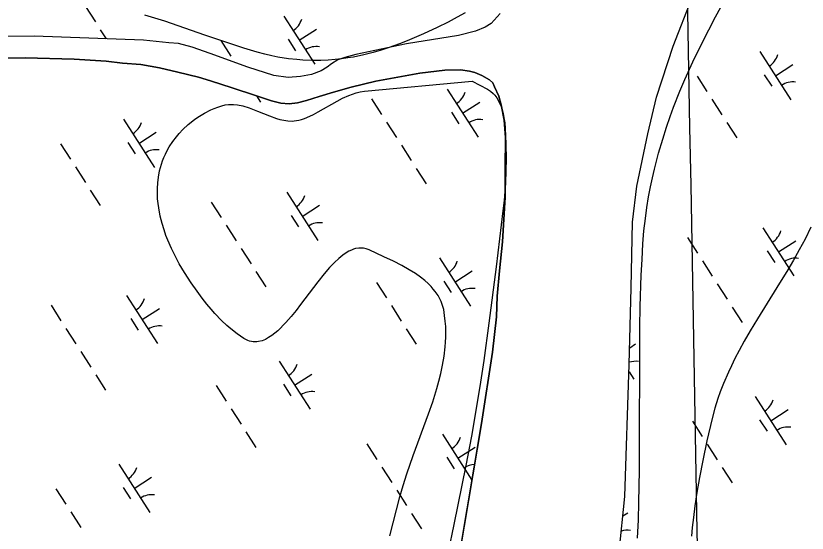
# Model space of a CAD drawing. Extents: x 3937982 to 3958556, y 219448 to 241894.
# Drawn here: x 3945496 to 3946187, y 229609 to 230060 of the extents above; entities that cross this region are included whole.
import ezdxf

# ---------------------------------------------------------------- set-up
doc = ezdxf.new("R2010")
doc.units = 0
for name, color, linetype in [('V-GRID-MAJR', 7, 'Continuous'), ('V-SITE-VEGE', 7, 'Continuous'), ('V-TOPO-SHOR', 7, 'Continuous'), ('V-WETL-SWMP', 7, 'Continuous')]:
    doc.layers.add(name, color=color, linetype=linetype)

msp = doc.modelspace()

# ---------------------------------------------------------------- linework, layer by layer
at = {"layer": 'V-GRID-MAJR'}
msp.add_spline([(3946136.867, 227095.12), (3946078.329, 230314.506), (3945968.142, 236374.431), (3945930.73, 238431.955)], degree=3, dxfattribs=at)
at = {"layer": 'V-SITE-VEGE'}
for p, q in [((3946107.084, 230059.105), (3946118.609, 230080.287)), ((3946101.065, 230047.636), (3946107.084, 230059.105)), ((3946094.747, 230035.26), (3946101.065, 230047.636)), ((3946087.299, 230019.939), (3946094.747, 230035.26)), ((3946080.313, 230004.473), (3946087.299, 230019.939)), ((3945800.814, 229994.081), (3945894.695, 230003.066)), ((3945894.695, 230003.066), (3945908.107, 229995.875)), ((3946075.926, 229994.079), (3946080.313, 230004.473)), ((3945787.109, 229990.554), (3945790.132, 229991.687)), ((3945790.132, 229991.687), (3945793.405, 229992.699)), ((3945793.405, 229992.699), (3945796.954, 229993.526)), ((3945796.954, 229993.526), (3945800.814, 229994.081)), ((3945908.107, 229995.875), (3945910.691, 229994.214)), ((3945910.691, 229994.214), (3945912.987, 229992.193)), ((3945912.987, 229992.193), (3945914.366, 229990.665)), ((3946070.438, 229980.124), (3946075.926, 229994.079)), ((3945760.204, 229976.054), (3945776.738, 229985.539)), ((3945776.738, 229985.539), (3945781.534, 229988.048)), ((3945781.534, 229988.048), (3945787.109, 229990.554)), ((3945914.366, 229990.665), (3945916.024, 229988.431)), ((3945916.024, 229988.431), (3945917.929, 229985.154)), ((3945917.929, 229985.154), (3945918.871, 229983.153)), ((3945661.128, 229975.067), (3945666.562, 229977.789)), ((3945666.562, 229977.789), (3945669.539, 229979.077)), ((3945669.539, 229979.077), (3945672.771, 229980.32)), ((3945672.771, 229980.32), (3945676.277, 229981.502)), ((3945676.277, 229981.502), (3945679.114, 229982.215)), ((3945679.114, 229982.215), (3945681.967, 229982.608)), ((3945681.967, 229982.608), (3945683.878, 229982.708)), ((3945683.878, 229982.708), (3945686.431, 229982.653)), ((3945686.431, 229982.653), (3945689.856, 229982.287)), ((3945689.856, 229982.287), (3945694.437, 229981.344)), ((3945694.437, 229981.344), (3945700.067, 229979.643)), ((3945700.067, 229979.643), (3945707.434, 229976.845)), ((3945918.871, 229983.153), (3945919.824, 229980.779)), ((3945919.824, 229980.779), (3945920.753, 229977.971)), ((3945920.753, 229977.971), (3945921.636, 229974.68)), ((3946067.492, 229972.1), (3946070.438, 229980.124)), ((3945652.686, 229969.757), (3945656.549, 229972.364)), ((3945656.549, 229972.364), (3945661.128, 229975.067)), ((3945707.434, 229976.845), (3945717.874, 229972.6)), ((3945717.874, 229972.6), (3945723.789, 229970.492)), ((3945723.789, 229970.492), (3945726.924, 229969.577)), ((3945745.764, 229969.614), (3945748.17, 229970.429)), ((3945748.17, 229970.429), (3945752.922, 229972.376)), ((3945752.922, 229972.376), (3945756.057, 229973.873)), ((3945756.057, 229973.873), (3945760.204, 229976.054)), ((3945921.636, 229974.68), (3945922.412, 229970.871)), ((3945922.412, 229970.871), (3945923.033, 229966.535)), ((3946064.306, 229962.888), (3946067.492, 229972.1)), ((3945642.08, 229960.69), (3945646.672, 229965.001)), ((3945646.672, 229965.001), (3945649.428, 229967.293)), ((3945649.428, 229967.293), (3945652.686, 229969.757)), ((3945726.924, 229969.577), (3945730.246, 229968.817)), ((3945730.246, 229968.817), (3945733.765, 229968.299)), ((3945733.765, 229968.299), (3945737.48, 229968.145)), ((3945737.48, 229968.145), (3945739.382, 229968.25)), ((3945739.382, 229968.25), (3945741.334, 229968.501)), ((3945741.334, 229968.501), (3945743.335, 229968.923)), ((3945743.335, 229968.923), (3945745.764, 229969.614)), ((3945923.033, 229966.535), (3945923.434, 229961.737)), ((3945636.54, 229954.469), (3945638.844, 229957.213)), ((3945638.844, 229957.213), (3945642.08, 229960.69)), ((3945923.434, 229961.737), (3945923.987, 229948.191)), ((3946060.9, 229952.306), (3946064.306, 229962.888)), ((3945630.296, 229945.566), (3945633.288, 229950.141)), ((3945633.288, 229950.141), (3945636.54, 229954.469)), ((3946057.334, 229940.141), (3946060.9, 229952.306)), ((3945628.493, 229942.424), (3945630.296, 229945.566)), ((3945923.987, 229948.191), (3945924.163, 229934.619)), ((3945624.393, 229933.329), (3945625.565, 229936.303)), ((3945625.565, 229936.303), (3945626.925, 229939.336)), ((3945626.925, 229939.336), (3945628.493, 229942.424)), ((3946053.703, 229926.149), (3946057.334, 229940.141)), ((3945621.835, 229924.701), (3945623.396, 229930.421)), ((3945623.396, 229930.421), (3945624.393, 229933.329)), ((3945924.163, 229934.619), (3945924.049, 229925.567)), ((3945620.797, 229919.255), (3945621.835, 229924.701)), ((3945924.049, 229925.567), (3945923.584, 229913.511)), ((3946051.967, 229918.649), (3946053.703, 229926.149)), ((3945620.187, 229914.086), (3945620.797, 229919.255)), ((3946050.269, 229910.623), (3946051.967, 229918.649)), ((3945619.918, 229909.193), (3945620.187, 229914.086)), ((3945619.927, 229904.573), (3945619.918, 229909.193)), ((3945923.584, 229913.511), (3945923.147, 229906.633)), ((3946048.645, 229902.027), (3946050.269, 229910.623)), ((3945620.152, 229900.219), (3945619.927, 229904.573)), ((3945923.147, 229906.633), (3945922.49, 229898.794)), ((3946047.125, 229892.826), (3946048.645, 229902.027)), ((3945620.549, 229896.121), (3945620.152, 229900.219)), ((3945621.078, 229892.269), (3945620.549, 229896.121)), ((3945922.49, 229898.794), (3945921.517, 229889.86)), ((3945622.458, 229885.035), (3945621.078, 229892.269)), ((3945921.517, 229889.86), (3945915.531, 229840.792)), ((3946045.755, 229882.969), (3946047.125, 229892.826)), ((3945624.066, 229878.711), (3945622.458, 229885.035)), ((3946044.586, 229872.413), (3946045.755, 229882.969)), ((3945625.755, 229873.194), (3945624.066, 229878.711)), ((3946190.174, 229875.522), (3946185.101, 229865.204)), ((3945627.439, 229868.387), (3945625.755, 229873.194)), ((3945629.061, 229864.205), (3945627.439, 229868.387)), ((3946043.682, 229861.106), (3946044.586, 229872.413)), ((3945632.213, 229856.955), (3945629.061, 229864.205)), ((3946042.892, 229847.442), (3946043.682, 229861.106)), ((3946185.101, 229865.204), (3946179.989, 229855.622)), ((3945634.816, 229851.587), (3945632.213, 229856.955)), ((3945784.531, 229853.009), (3945781.647, 229850.993)), ((3945787.052, 229854.487), (3945784.531, 229853.009)), ((3945789.257, 229855.548), (3945787.052, 229854.487)), ((3945791.187, 229856.287), (3945789.257, 229855.548)), ((3945792.87, 229856.781), (3945791.187, 229856.287)), ((3945795.819, 229857.281), (3945792.87, 229856.781)), ((3945798.029, 229857.338), (3945795.819, 229857.281)), ((3945799.682, 229857.191), (3945798.029, 229857.338)), ((3945802.166, 229856.654), (3945799.682, 229857.191)), ((3945804.646, 229855.72), (3945802.166, 229856.654)), ((3945817.69, 229849.793), (3945804.646, 229855.72)), ((3946179.989, 229855.622), (3946174.943, 229846.701)), ((3945639.073, 229843.672), (3945634.816, 229851.587)), ((3945778.352, 229848.304), (3945774.581, 229844.784)), ((3945781.647, 229850.993), (3945778.352, 229848.304)), ((3945825.984, 229845.847), (3945817.69, 229849.793)), ((3946042.257, 229833.774), (3946042.892, 229847.442)), ((3946174.943, 229846.701), (3946170.032, 229838.374)), ((3945643.708, 229835.957), (3945639.073, 229843.672)), ((3945770.268, 229840.256), (3945765.515, 229834.757)), ((3945774.581, 229844.784), (3945770.268, 229840.256)), ((3945833.343, 229842.054), (3945825.984, 229845.847)), ((3945839.685, 229838.445), (3945833.343, 229842.054)), ((3945915.531, 229840.792), (3945909.278, 229791.734)), ((3945649.463, 229827.093), (3945643.708, 229835.957)), ((3945765.515, 229834.757), (3945759.901, 229827.765)), ((3945845.049, 229835.048), (3945839.685, 229838.445)), ((3945849.522, 229831.873), (3945845.049, 229835.048)), ((3946041.385, 229806.425), (3946042.257, 229833.774)), ((3946170.032, 229838.374), (3946160.507, 229822.821)), ((3945654.571, 229819.681), (3945649.463, 229827.093)), ((3945759.901, 229827.765), (3945744.937, 229808.055)), ((3945853.216, 229828.943), (3945849.522, 229831.873)), ((3945856.247, 229826.245), (3945853.216, 229828.943)), ((3945858.721, 229823.784), (3945856.247, 229826.245)), ((3945659.125, 229813.474), (3945654.571, 229819.681)), ((3945860.735, 229821.549), (3945858.721, 229823.784)), ((3945862.369, 229819.528), (3945860.735, 229821.549)), ((3945864.919, 229815.85), (3945862.369, 229819.528)), ((3946160.507, 229822.821), (3946143.557, 229795.534)), ((3945663.199, 229808.268), (3945659.125, 229813.474)), ((3945866.549, 229812.962), (3945864.919, 229815.85)), ((3945867.6, 229810.724), (3945866.549, 229812.962)), ((3945666.844, 229803.891), (3945663.199, 229808.268)), ((3945744.937, 229808.055), (3945740.947, 229802.927)), ((3945868.884, 229807.244), (3945867.6, 229810.724)), ((3945869.789, 229803.613), (3945868.884, 229807.244)), ((3946041.045, 229788.189), (3946041.385, 229806.425)), ((3945670.105, 229800.207), (3945666.844, 229803.891)), ((3945675.995, 229794.086), (3945670.105, 229800.207)), ((3945740.947, 229802.927), (3945736.695, 229797.68)), ((3945870.631, 229798.509), (3945869.789, 229803.613)), ((3945871.206, 229793.565), (3945870.631, 229798.509)), ((3945680.586, 229789.783), (3945675.995, 229794.086)), ((3945732.163, 229792.449), (3945729.824, 229789.934)), ((3945736.695, 229797.68), (3945732.163, 229792.449)), ((3945871.548, 229788.771), (3945871.206, 229793.565)), ((3945909.278, 229791.734), (3945904.734, 229759.073)), ((3946143.557, 229795.534), (3946137.356, 229785.197)), ((3945684.14, 229786.723), (3945680.586, 229789.783)), ((3945689.661, 229782.416), (3945684.14, 229786.723)), ((3945724.926, 229785.152), (3945722.357, 229782.955)), ((3945727.414, 229787.491), (3945724.926, 229785.152)), ((3945729.824, 229789.934), (3945727.414, 229787.491)), ((3945871.689, 229784.126), (3945871.548, 229788.771)), ((3945871.652, 229779.625), (3945871.689, 229784.126)), ((3946040.811, 229763.865), (3946041.045, 229788.189)), ((3946137.356, 229785.197), (3946132.097, 229776.075)), ((3945695.438, 229778.455), (3945689.661, 229782.416)), ((3945697.126, 229777.478), (3945695.438, 229778.455)), ((3945698.789, 229776.708), (3945697.126, 229777.478)), ((3945714.161, 229777.63), (3945711.257, 229776.463)), ((3945716.979, 229779.143), (3945714.161, 229777.63)), ((3945719.709, 229780.935), (3945716.979, 229779.143)), ((3945722.357, 229782.955), (3945719.709, 229780.935)), ((3945871.46, 229775.262), (3945871.652, 229779.625)), ((3945700.427, 229776.135), (3945698.789, 229776.708)), ((3945702.043, 229775.74), (3945700.427, 229776.135)), ((3945703.633, 229775.512), (3945702.043, 229775.74)), ((3945705.199, 229775.439), (3945703.633, 229775.512)), ((3945706.741, 229775.506), (3945705.199, 229775.439)), ((3945708.261, 229775.707), (3945706.741, 229775.506)), ((3945711.257, 229776.463), (3945708.261, 229775.707)), ((3945870.162, 229762.841), (3945871.14, 229771.035)), ((3945871.14, 229771.035), (3945871.46, 229775.262)), ((3946132.097, 229776.075), (3946127.663, 229768.021)), ((3946040.721, 229688.202), (3946040.811, 229763.865)), ((3946127.663, 229768.021), (3946123.942, 229760.906)), ((3945868.851, 229755.157), (3945870.162, 229762.841)), ((3945904.734, 229759.073), (3945901.936, 229740.432)), ((3946123.942, 229760.906), (3946120.827, 229754.623)), ((3945867.315, 229747.95), (3945868.851, 229755.157)), ((3946120.827, 229754.623), (3946118.221, 229749.079)), ((3945865.633, 229741.196), (3945867.315, 229747.95)), ((3946118.221, 229749.079), (3946113.968, 229739.257)), ((3945863.872, 229734.859), (3945865.633, 229741.196)), ((3945901.936, 229740.432), (3945898.526, 229719.157)), ((3946113.968, 229739.257), (3946111.058, 229731.781)), ((3945860.165, 229722.983), (3945863.872, 229734.859)), ((3946111.058, 229731.781), (3946109.051, 229726.11)), ((3945856.592, 229712.596), (3945860.165, 229722.983)), ((3946109.051, 229726.11), (3946106.343, 229717.488)), ((3945898.526, 229719.157), (3945893.957, 229693.285)), ((3946106.343, 229717.488), (3946104.031, 229708.721)), ((3945843.126, 229676.278), (3945856.592, 229712.596)), ((3946104.031, 229708.721), (3946099.538, 229689.205)), ((3945893.957, 229693.285), (3945888.995, 229667.511)), ((3946040.561, 229663.505), (3946040.721, 229688.202)), ((3946099.538, 229689.205), (3946095.896, 229672.076)), ((3945837.547, 229660.429), (3945843.126, 229676.278)), ((3945888.995, 229667.511), (3945878.538, 229616.078)), ((3946095.896, 229672.076), (3946093.002, 229657.058)), ((3945834.313, 229650.255), (3945837.547, 229660.429)), ((3946040.088, 229635.296), (3946040.561, 229663.505)), ((3946093.002, 229657.058), (3946090.745, 229643.9)), ((3945831.469, 229640.096), (3945834.313, 229650.255)), ((3945822.642, 229606.227), (3945831.469, 229640.096)), ((3946090.745, 229643.9), (3946089.013, 229632.384)), ((3946039.66, 229620.26), (3946040.088, 229635.296)), ((3946089.013, 229632.384), (3946087.704, 229622.303)), ((3946039.04, 229604.228), (3946039.66, 229620.26)), ((3946087.704, 229622.303), (3946086.731, 229613.487)), ((3945878.538, 229616.078), (3945871.677, 229581.739)), ((3946086.731, 229613.487), (3946086.023, 229605.774))]:
    msp.add_line(p, q, dxfattribs=at)
msp.add_lwpolyline([(3945888.577, 230062.662), (3945881.682, 230058.765), (3945873.567, 230054.499), (3945864.04, 230049.785), (3945852.067, 230044.191), (3945840.081, 230039.033), (3945832.073, 230035.868), (3945821.37, 230032.037), (3945815.24, 230030.06), (3945808.218, 230028.014), (3945800.165, 230025.958), (3945790.929, 230024.012), (3945785.985, 230023.161), (3945780.697, 230022.397), (3945775.038, 230021.762), (3945768.982, 230021.291), (3945762.496, 230021.035), (3945754.658, 230021.035), (3945746.772, 230021.346), (3945741.498, 230021.735), (3945734.461, 230022.485), (3945725.11, 230023.908), (3945719.795, 230024.95), (3945713.762, 230026.345), (3945706.934, 230028.221), (3945695.434, 230031.738), (3945684.043, 230035.369), (3945661.47, 230042.92), (3945626.464, 230055.175), (3945617.776, 230057.987), (3945608.886, 230060.477)], dxfattribs=at)
at = {"layer": 'V-TOPO-SHOR'}
for p, q in [((3946069.925, 230033.534), (3946093.778, 230094.605)), ((3946055.461, 229988.873), (3946069.925, 230033.534)), ((3946047.858, 229957.1), (3946055.461, 229988.873)), ((3946038.3, 229911.323), (3946047.858, 229957.1)), ((3946034.657, 229879.823), (3946038.3, 229911.323)), ((3946033.373, 229822.476), (3946034.657, 229879.823)), ((3946031.719, 229755.571), (3946033.373, 229822.476)), ((3946027.991, 229640.401), (3946031.719, 229755.571)), ((3946014.176, 229508.581), (3946027.991, 229640.401))]:
    msp.add_line(p, q, dxfattribs=at)
for points in [[(3945919.189, 230062.019), (3945911.122, 230053.317), (3945906.028, 230050.004), (3945897.443, 230046.422), (3945882.802, 230042.778), (3945837.203, 230035.559), (3945793.028, 230026.257), (3945783.5, 230023.599), (3945777.461, 230021.674), (3945771.905, 230018.12), (3945767.975, 230015.052), (3945762.879, 230011.972), (3945754.29, 230008.855), (3945744.754, 230007.129), (3945734.047, 230006.088)], [(3945734.047, 230006.088), (3945721.68, 230007.826), (3945699.002, 230015.286), (3945666.029, 230027.069), (3945650.36, 230032.735), (3945638.445, 230035.877), (3945630.05, 230036.491), (3945607.891, 230038.83), (3945512.325, 230042.056), (3945448.482, 230041.876)], [(3945883.85, 229591.549), (3945902.751, 229704.307), (3945912.379, 229766.401), (3945915.793, 229797.432), (3945916.545, 229815.385), (3945918.417, 229837.544), (3945921.192, 229862.745), (3945921.974, 229877.669), (3945923.36, 229901.688), (3945923.573, 229926.859), (3945923.766, 229953.897), (3945922.68, 229969.036), (3945919.981, 229982.293), (3945918.042, 229989.731), (3945913.995, 229998.081), (3945912.561, 230001.56), (3945909.737, 230004.098), (3945903.173, 230007.991), (3945896.855, 230010.492), (3945892.182, 230011.61), (3945884.477, 230012.931), (3945870.731, 230012.558), (3945849.084, 230009.775), (3945810.466, 230002.859), (3945789.075, 229997.749), (3945773.738, 229993.397), (3945761.192, 229989.541), (3945750.04, 229985.932), (3945742.137, 229983.988), (3945734.92, 229983.216), (3945727.688, 229983.841), (3945719.513, 229985.625), (3945705.482, 229990.376), (3945685.135, 229997.161), (3945666.197, 230003.262), (3945655.91, 230006.42), (3945637.689, 230010.666), (3945621.801, 230014.467), (3945605.456, 230017.563), (3945589.598, 230018.569), (3945575.362, 230020.289), (3945547.376, 230022.104), (3945504.483, 230023.302), (3945473.722, 230022.988)]]:
    msp.add_lwpolyline(points, dxfattribs=at)
at = {"layer": 'V-WETL-SWMP'}
for p, q in [((3946069.925, 230033.533), (3946093.778, 230094.604)), ((3945557.144, 230068.022), (3945565.804, 230054.568)), ((3945919.188, 230062.02), (3945911.121, 230053.317)), ((3945730.159, 230059.68), (3945757.221, 230017.637)), ((3945911.121, 230053.317), (3945906.028, 230050.003)), ((3945570.134, 230047.842), (3945575.225, 230039.933)), ((3945743.69, 230038.659), (3945758.825, 230048.401)), ((3945897.443, 230046.421), (3945882.801, 230042.778)), ((3945906.028, 230050.003), (3945897.443, 230046.421)), ((3945512.325, 230042.056), (3945448.482, 230041.876)), ((3945607.891, 230038.83), (3945512.325, 230042.056)), ((3945733.955, 230039.528), (3945740.45, 230029.437)), ((3945882.801, 230042.778), (3945837.204, 230035.559)), ((3945630.05, 230036.491), (3945607.891, 230038.83)), ((3945638.445, 230035.877), (3945630.05, 230036.491)), ((3945650.36, 230032.735), (3945638.445, 230035.877)), ((3945666.029, 230027.069), (3945650.36, 230032.735)), ((3945675.293, 230038.283), (3945683.953, 230024.829)), ((3945837.204, 230035.559), (3945793.027, 230026.257)), ((3946055.461, 229988.872), (3946069.925, 230033.533)), ((3945699.002, 230015.286), (3945666.029, 230027.069)), ((3945793.027, 230026.257), (3945783.5, 230023.598)), ((3946145.721, 230028.721), (3946172.783, 229986.678)), ((3945473.721, 230022.989), (3945504.482, 230023.301)), ((3945504.482, 230023.301), (3945547.377, 230022.103)), ((3945547.377, 230022.103), (3945575.363, 230020.289)), ((3945575.363, 230020.289), (3945589.597, 230018.569)), ((3945777.461, 230021.673), (3945771.905, 230018.121)), ((3945783.5, 230023.598), (3945777.461, 230021.673)), ((3945589.597, 230018.569), (3945605.456, 230017.564)), ((3945605.456, 230017.564), (3945621.801, 230014.466)), ((3945621.801, 230014.466), (3945637.688, 230010.665)), ((3945721.68, 230007.826), (3945699.002, 230015.286)), ((3945762.88, 230011.972), (3945754.29, 230008.856)), ((3945767.975, 230015.052), (3945762.88, 230011.972)), ((3945771.905, 230018.121), (3945767.975, 230015.052)), ((3945849.084, 230009.775), (3945870.731, 230012.558)), ((3945870.731, 230012.558), (3945884.478, 230012.93)), ((3945884.478, 230012.93), (3945892.182, 230011.61)), ((3946159.252, 230007.699), (3946174.388, 230017.442)), ((3945637.688, 230010.665), (3945655.91, 230006.421)), ((3945655.91, 230006.421), (3945666.197, 230003.263)), ((3945734.047, 230006.088), (3945721.68, 230007.826)), ((3945744.755, 230007.128), (3945734.047, 230006.088)), ((3945754.29, 230008.856), (3945744.755, 230007.128)), ((3945810.466, 230002.859), (3945849.084, 230009.775)), ((3945892.182, 230011.61), (3945896.855, 230010.492)), ((3945896.855, 230010.492), (3945903.173, 230007.992)), ((3945903.173, 230007.992), (3945909.738, 230004.097)), ((3946090.855, 230007.324), (3946099.515, 229993.87)), ((3946149.517, 230008.568), (3946156.012, 229998.478)), ((3945666.197, 230003.263), (3945685.136, 229997.162)), ((3945789.076, 229997.748), (3945810.466, 230002.859)), ((3945909.738, 230004.097), (3945912.561, 230001.561)), ((3945912.561, 230001.561), (3945913.995, 229998.08)), ((3945913.995, 229998.08), (3945918.042, 229989.731)), ((3945685.136, 229997.162), (3945705.482, 229990.376)), ((3945761.192, 229989.541), (3945773.738, 229993.397)), ((3945773.738, 229993.397), (3945789.076, 229997.748)), ((3945872.725, 229995.99), (3945899.787, 229953.947)), ((3945705.482, 229990.376), (3945719.513, 229985.624)), ((3945706.31, 229990.096), (3945709.932, 229984.468)), ((3945719.513, 229985.624), (3945727.689, 229983.842)), ((3945742.137, 229983.988), (3945750.041, 229985.933)), ((3945750.041, 229985.933), (3945761.192, 229989.541)), ((3945806.86, 229987.395), (3945815.519, 229973.941)), ((3945886.256, 229974.968), (3945901.391, 229984.711)), ((3945918.042, 229989.731), (3945919.982, 229982.293)), ((3946047.858, 229957.099), (3946055.461, 229988.872)), ((3946103.845, 229987.143), (3946112.505, 229973.689)), ((3945727.689, 229983.842), (3945734.92, 229983.216)), ((3945734.92, 229983.216), (3945742.137, 229983.988)), ((3945919.982, 229982.293), (3945922.68, 229969.035)), ((3945876.521, 229975.838), (3945883.015, 229965.747)), ((3945590.291, 229969.651), (3945617.354, 229927.607)), ((3945819.849, 229967.214), (3945828.509, 229953.76)), ((3945922.68, 229969.035), (3945923.765, 229953.897)), ((3946116.835, 229966.962), (3946125.495, 229953.508)), ((3945603.823, 229948.629), (3945618.958, 229958.371)), ((3946038.3, 229911.322), (3946047.858, 229957.099)), ((3945923.765, 229953.897), (3945923.573, 229926.86)), ((3945535.425, 229948.254), (3945544.085, 229934.8)), ((3945594.087, 229949.498), (3945600.582, 229939.408)), ((3945832.839, 229947.034), (3945841.499, 229933.58)), ((3945548.415, 229928.073), (3945557.075, 229914.619)), ((3945845.829, 229926.853), (3945854.489, 229913.399)), ((3945923.573, 229926.86), (3945923.361, 229901.687)), ((3946034.657, 229879.822), (3946038.3, 229911.322)), ((3945561.405, 229907.892), (3945570.065, 229894.438)), ((3945732.857, 229905.96), (3945759.92, 229863.917)), ((3945923.361, 229901.687), (3945921.973, 229877.668)), ((3945666.992, 229897.366), (3945675.652, 229883.912)), ((3945746.388, 229884.939), (3945761.524, 229894.681)), ((3945736.653, 229885.808), (3945743.148, 229875.718)), ((3945679.982, 229877.185), (3945688.642, 229863.731)), ((3945921.973, 229877.668), (3945921.192, 229862.744)), ((3946033.373, 229822.475), (3946034.657, 229879.822)), ((3946148.42, 229875.001), (3946175.482, 229832.958)), ((3945921.192, 229862.744), (3945918.417, 229837.545)), ((3946082.555, 229866.406), (3946091.215, 229852.952)), ((3946161.951, 229853.98), (3946177.086, 229863.722)), ((3945692.972, 229857.004), (3945701.632, 229843.55)), ((3946152.216, 229854.849), (3946158.711, 229844.758)), ((3945865.987, 229848.662), (3945893.049, 229806.619)), ((3946095.545, 229846.226), (3946104.204, 229832.772)), ((3945705.962, 229836.823), (3945714.622, 229823.369)), ((3945879.518, 229827.64), (3945894.653, 229837.383)), ((3945918.417, 229837.545), (3945916.544, 229815.385)), ((3945811.12, 229827.265), (3945819.78, 229813.811)), ((3945869.783, 229828.509), (3945876.277, 229818.419)), ((3946108.534, 229826.045), (3946117.194, 229812.591)), ((3946031.719, 229755.57), (3946033.373, 229822.475)), ((3945592.99, 229815.931), (3945620.052, 229773.888)), ((3945916.544, 229815.385), (3945915.793, 229797.432)), ((3945527.125, 229807.336), (3945535.785, 229793.882)), ((3945606.521, 229794.909), (3945621.657, 229804.652)), ((3945824.11, 229807.084), (3945832.77, 229793.63)), ((3946121.524, 229805.864), (3946130.184, 229792.41)), ((3945596.786, 229795.779), (3945603.281, 229785.688)), ((3945915.793, 229797.432), (3945912.378, 229766.4)), ((3945540.115, 229787.155), (3945548.775, 229773.701)), ((3945837.1, 229786.903), (3945845.76, 229773.449)), ((3946032.085, 229770.388), (3946037.219, 229773.693)), ((3945553.105, 229766.975), (3945561.765, 229753.521)), ((3945912.378, 229766.4), (3945902.752, 229704.308)), ((3945726.119, 229758.632), (3945753.182, 229716.589)), ((3946027.991, 229640.4), (3946031.719, 229755.57)), ((3945566.095, 229746.794), (3945574.755, 229733.34)), ((3945739.65, 229737.611), (3945754.786, 229747.353)), ((3946031.516, 229749.296), (3946035.615, 229742.928)), ((3945671.253, 229737.235), (3945679.913, 229723.781)), ((3945729.915, 229738.48), (3945736.41, 229728.39)), ((3946141.682, 229727.673), (3946168.744, 229685.63)), ((3945684.243, 229717.055), (3945692.903, 229703.601)), ((3946155.213, 229706.652), (3946170.348, 229716.394)), ((3945902.752, 229704.308), (3945883.85, 229591.548)), ((3946086.816, 229706.276), (3946095.476, 229692.822)), ((3946145.478, 229707.521), (3946151.973, 229697.43)), ((3945697.233, 229696.874), (3945705.893, 229683.42)), ((3945868.685, 229694.942), (3945894.468, 229654.887)), ((3945802.82, 229686.347), (3945811.48, 229672.893)), ((3945882.216, 229673.921), (3945897.352, 229683.663)), ((3946099.805, 229686.095), (3946108.465, 229672.641)), ((3945872.481, 229674.79), (3945878.976, 229664.699)), ((3945586.252, 229668.603), (3945613.314, 229626.56)), ((3945815.81, 229666.167), (3945824.47, 229652.713)), ((3946112.795, 229665.915), (3946121.455, 229652.461)), ((3945599.783, 229647.581), (3945614.919, 229657.324)), ((3945531.386, 229647.206), (3945540.046, 229633.752)), ((3945590.048, 229648.45), (3945596.543, 229638.36)), ((3945828.8, 229645.986), (3945837.46, 229632.532)), ((3946014.176, 229508.58), (3946027.991, 229640.4)), ((3945544.376, 229627.025), (3945553.036, 229613.571)), ((3945841.79, 229625.805), (3945850.45, 229612.351)), ((3946026.234, 229623.63), (3946030.481, 229626.364))]:
    msp.add_line(p, q, dxfattribs=at)
for centre, start, end in [((3945728.939, 230062.013), 301.99668, 343.540338), ((3945758.839, 230015.561), 81.996677, 123.540335), ((3946144.502, 230031.054), 301.99668, 343.540338), ((3946174.402, 229984.602), 81.996677, 123.540335), ((3945871.505, 229998.323), 301.99668, 343.540338), ((3945589.072, 229971.983), 301.99668, 343.540338), ((3945901.405, 229951.871), 81.996677, 123.540335), ((3945618.972, 229925.532), 81.996677, 123.540335), ((3945731.638, 229908.293), 301.99668, 343.540338), ((3945761.538, 229861.841), 81.996677, 123.540335), ((3946147.2, 229877.334), 301.99668, 343.540338), ((3946177.1, 229830.882), 81.996677, 123.540335), ((3945864.767, 229850.995), 301.99668, 343.540338), ((3945894.667, 229804.543), 81.996677, 123.540335), ((3945591.771, 229818.264), 301.99668, 343.540338), ((3945621.671, 229771.812), 81.996677, 123.540335), ((3946037.233, 229740.853), 81.996677, 108.061397), ((3945724.9, 229760.965), 301.99668, 343.540338), ((3945754.8, 229714.513), 81.996677, 123.540335), ((3946140.462, 229730.006), 301.99668, 343.540338), ((3946170.362, 229683.554), 81.996677, 123.540335), ((3945867.466, 229697.275), 301.99668, 343.540338), ((3945897.366, 229650.823), 92.039865, 123.540335), ((3945585.033, 229670.936), 301.99668, 343.540338), ((3945614.933, 229624.484), 81.996677, 123.540335), ((3946030.495, 229593.525), 81.996677, 108.761017)]:
    msp.add_arc(centre, 17.623, start, end, dxfattribs=at)

doc.saveas('drawing.dxf')
